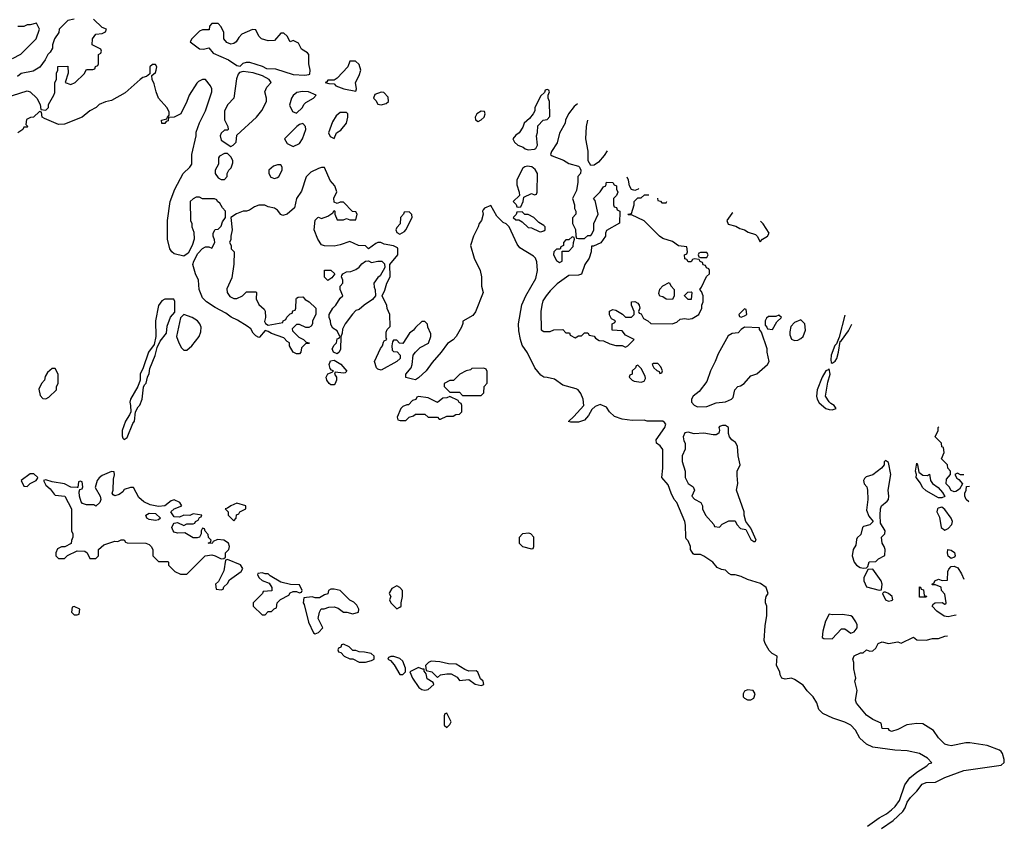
# Model space of a CAD drawing. Header units: inches. Extents: x 2710751 to 2829008, y 857003 to 965602.
# Tile 259 of 320: x 2761783 to 2768069, y 934550 to 939671. Entities that reach past the tile are written whole.
import ezdxf

# ---------------------------------------------------------------- set-up
doc = ezdxf.new("R2010")
doc.units = ezdxf.units.IN
doc.header["$MEASUREMENT"] = 0
doc.layers.add('C7963', color=7, linetype='Continuous')

msp = doc.modelspace()

# ---------------------------------------------------------------- linework, layer by layer
at = {"layer": 'C7963', "color": 2}
for points, elevation in [([(2761690, 939172), (2761830, 939218), (2761850.9, 939210.9), (2761892, 939170), (2761914, 939130), (2761918, 939098), (2761950, 939094), (2761966, 939110), (2761966, 939130), (2762002, 939190), (2762007.3, 939207.3), (2762008, 939270), (2762018, 939290), (2762018, 939330), (2762026, 939350), (2762027.3, 939372.7), (2762090, 939374), (2762092, 939330), (2762074, 939270), (2762110, 939258), (2762138, 939270), (2762194.6, 939325.4), (2762210, 939354), (2762250, 939354), (2762262, 939358), (2762267.3, 939372.7), (2762282, 939378), (2762286, 939390), (2762286, 939450), (2762302, 939458), (2762306, 939470), (2762302, 939482), (2762246, 939510), (2762248.7, 939550), (2762270, 939578), (2762310, 939582), (2762330, 939594), (2762338, 939610), (2762310, 939622), (2762254.7, 939674.7)], 10), ([(2762130, 939675.3), (2762090, 939666), (2762034, 939610), (2762032, 939590), (2762004.7, 939550), (2761992, 939510), (2761991.6, 939488.4), (2761976.9, 939463.1), (2761962, 939450), (2761945.4, 939414.6), (2761911.1, 939368.9), (2761870, 939342), (2761792.7, 939327.3), (2761770, 939308.7)], 10), ([(2761736.4, 939423.6), (2761790, 939452), (2761888, 939550), (2761908.7, 939610), (2761890, 939648), (2761850, 939638), (2761830, 939638), (2761810, 939628.7), (2761771.6, 939628.4)], 10), ([(2767195.1, 934524.9), (2767270, 934579.5), (2767316.4, 934603.6), (2767350, 934630.4), (2767371.6, 934650), (2767400.5, 934690), (2767434, 934790), (2767465.4, 934834.6), (2767510, 934870.6), (2767575.3, 934910), (2767590, 934924.7), (2767606, 934930), (2767578.6, 934958.6), (2767528, 934990), (2767450, 935006.6), (2767369.5, 935009.5), (2767230, 935029.4), (2767190, 935049.2), (2767146.3, 935086.3), (2767118.6, 935138.6), (2767088.7, 935170), (2767051.6, 935188.4), (2766973.6, 935213.6), (2766910, 935245.2), (2766886, 935270), (2766872.9, 935312.9), (2766848.7, 935350), (2766810, 935388.7), (2766785.2, 935425.2), (2766730, 935462), (2766710, 935468.7), (2766670, 935464), (2766648, 935470), (2766638, 935490), (2766635.3, 935510), (2766614, 935550), (2766618, 935610), (2766586.8, 935626.8), (2766567.2, 935647.2), (2766542, 935690), (2766535.3, 935710), (2766543.1, 935803.1), (2766554, 935870), (2766554, 935930), (2766544, 935950), (2766544, 935970), (2766549.3, 935990.7), (2766562, 936010), (2766548.9, 936048.9), (2766512.9, 936072.9), (2766430, 936099), (2766390, 936119), (2766350, 936129), (2766326, 936130), (2766310, 936138), (2766290, 936158), (2766263.1, 936163.1), (2766236.4, 936176.4), (2766208, 936210), (2766150, 936248.7), (2766130, 936258), (2766090, 936258), (2766082, 936262), (2766066, 936290), (2766066, 936310), (2766050, 936346), (2766038, 936358), (2766035.3, 936370), (2766034.6, 936445.4), (2766029, 936470), (2765979, 936590), (2765962, 936610), (2765942, 936650), (2765923.1, 936703.1), (2765882, 936750), (2765889.2, 936810), (2765888.9, 936928.9), (2765872.9, 936952.9), (2765848, 936970), (2765846, 936990), (2765902, 937070), (2765908, 937090), (2765900.4, 937100.4), (2765888.4, 937108.4), (2765790, 937109), (2765770, 937115.3), (2765693.6, 937113.6), (2765630, 937122), (2765580.2, 937140.2), (2765548, 937170), (2765530, 937198), (2765490, 937215.3), (2765456.9, 937203.1), (2765435.3, 937184.7), (2765415.3, 937144.7), (2765390, 937115.3), (2765350, 937104), (2765302, 937102), (2765287.3, 937107.3), (2765321.2, 937138.8), (2765384, 937210), (2765381.2, 937250), (2765366.3, 937286.3), (2765349.3, 937309.3), (2765336, 937316), (2765250, 937339), (2765196.5, 937376.5), (2765151.1, 937388.9), (2765129.2, 937389.2), (2765110, 937402), (2765072.7, 937450), (2765025.4, 937545.4), (2764990, 937594), (2764979.6, 937630), (2764970, 937686), (2764968, 937730), (2764989.1, 937850.9), (2765014, 937910), (2765079.3, 938020.7), (2765089.2, 938070), (2765085.6, 938125.6), (2765075.3, 938150), (2765062.7, 938162.7), (2764975.1, 938215.1), (2764958.6, 938238.6), (2764908.7, 938348.7), (2764888.4, 938368.4), (2764870, 938378), (2764830, 938418), (2764790, 938486), (2764750, 938468), (2764742, 938458), (2764738, 938450), (2764741, 938430), (2764731, 938390), (2764716, 938370), (2764711, 938350), (2764681, 938290), (2764661, 938230), (2764684, 938150), (2764722.8, 938070), (2764730.7, 938030), (2764731, 937970), (2764741, 937930), (2764693, 937807), (2764675.5, 937784.5), (2764612, 937748), (2764612, 937732), (2764604.7, 937710), (2764570, 937649), (2764550, 937629.2), (2764514.8, 937605.2), (2764474.8, 937550), (2764415.9, 937484.1), (2764378.8, 937430), (2764330, 937386), (2764310, 937374), (2764290, 937377.2), (2764249.1, 937389.1), (2764248, 937410), (2764282, 937450), (2764288.7, 937470), (2764295.3, 937530), (2764309.3, 937550.7), (2764340.2, 937579.8), (2764392.9, 937607.1), (2764408, 937650), (2764407.3, 937667.3), (2764388, 937710), (2764387.3, 937727.3), (2764370, 937746), (2764350, 937746), (2764310, 937708), (2764298, 937690), (2764271.3, 937670), (2764230, 937606), (2764207.3, 937607.3), (2764190, 937626), (2764170, 937626), (2764163.6, 937616.4), (2764158, 937590), (2764162, 937562), (2764170, 937554), (2764192.7, 937552.7), (2764212, 937530), (2764212, 937510), (2764190.9, 937489.1), (2764090, 937435.3), (2764070, 937442), (2764062, 937450), (2764048.7, 937490), (2764086, 937574), (2764099, 937590), (2764105.6, 937614.4), (2764110, 937622), (2764126, 937630), (2764122, 937642), (2764123.1, 937676.9), (2764130, 937694), (2764147.3, 937712.7), (2764146, 937790), (2764128.4, 937828.4), (2764127.3, 937847.3), (2764098, 937910), (2764114.6, 937945.4), (2764128, 937990), (2764148, 938030), (2764146, 938110), (2764198, 938170), (2764198, 938210), (2764195.3, 938215.3), (2764170, 938228), (2764110, 938239), (2764089.1, 938249.1), (2764070, 938249.2), (2764057.3, 938242.7), (2764010, 938208), (2763990, 938228), (2763946, 938230), (2763890, 938255.3), (2763830, 938234), (2763790, 938225.2), (2763730, 938229), (2763710, 938235.3), (2763686, 938270), (2763664, 938330), (2763668.9, 938391.1), (2763686, 938410), (2763690, 938412), (2763710, 938402), (2763750, 938418), (2763782, 938438), (2763790, 938454), (2763794, 938450), (2763794, 938430), (2763810, 938394), (2763850, 938394), (2763870, 938402), (2763890, 938394), (2763930, 938394), (2763938, 938430), (2763930, 938446), (2763907.3, 938447.3), (2763850, 938506), (2763830, 938506), (2763810, 938498), (2763790, 938506), (2763788.4, 938531.6), (2763807.3, 938572.7), (2763794, 938610), (2763766, 938646), (2763730, 938728), (2763710, 938728.7), (2763690, 938722), (2763642, 938698), (2763611.1, 938668.9), (2763582, 938578), (2763551.3, 938530), (2763538, 938470), (2763490, 938429.2), (2763462, 938422), (2763450, 938428), (2763430, 938455.3), (2763410, 938469), (2763370, 938478), (2763348.4, 938488.4), (2763310, 938488.7), (2763282, 938478), (2763250, 938455.3), (2763230, 938448.7), (2763210, 938448.7), (2763167.1, 938432.9), (2763132, 938408), (2763138.8, 938330), (2763131.3, 938290), (2763132, 938268), (2763122, 938250), (2763134, 938230), (2763134, 938210), (2763152, 938190), (2763151.1, 938111.1), (2763136.9, 938023.1), (2763106.4, 937953.6), (2763106.8, 937930), (2763124.9, 937904.9), (2763150, 937891.3), (2763168.4, 937891.6), (2763206, 937910), (2763230, 937934), (2763290, 937934), (2763294, 937930), (2763292, 937890), (2763310, 937854), (2763343.6, 937823.6), (2763351.1, 937811.1), (2763351.3, 937770), (2763345.4, 937745.4), (2763351.6, 937731.6), (2763370, 937722), (2763462, 937738), (2763466, 937750), (2763482, 937758), (2763488, 937772), (2763510, 937794), (2763522, 937798), (2763527.3, 937812.7), (2763542, 937818), (2763546, 937830), (2763547.3, 937887.3), (2763550, 937894), (2763560.4, 937899.6), (2763590, 937902), (2763605.4, 937885.4), (2763632, 937870), (2763674, 937830), (2763674, 937790), (2763652, 937750), (2763652, 937730), (2763643.6, 937716.4), (2763630, 937708), (2763610, 937708), (2763570, 937726), (2763550, 937726), (2763522, 937698), (2763525.4, 937685.4), (2763564.7, 937644.7), (2763594, 937630), (2763612.7, 937612.7), (2763634, 937610), (2763630, 937606), (2763610, 937606), (2763582, 937578), (2763578, 937550), (2763570, 937538), (2763550, 937538), (2763528.7, 937550), (2763506, 937590), (2763506, 937610), (2763490, 937618), (2763470, 937642), (2763390, 937669), (2763370, 937682), (2763350, 937688), (2763314, 937646), (2763310, 937644), (2763290, 937654), (2763274, 937670), (2763258, 937698), (2763236.2, 937716.2), (2763174, 937754), (2763132.5, 937772.5), (2763099.5, 937799.5), (2763030, 937835.1), (2762976, 937870), (2762950, 937897.2), (2762929.3, 937950), (2762924, 938010), (2762905.2, 938050), (2762888.7, 938110), (2762895.3, 938130), (2762920.2, 938179.8), (2762950, 938212), (2762970, 938222), (2762990, 938222), (2763010, 938214), (2763028, 938250), (2763027.3, 938267.3), (2763018, 938290), (2763018, 938310), (2763030, 938332), (2763050, 938334), (2763070, 938354), (2763078, 938382), (2763098, 938410), (2763098, 938450), (2763078, 938470), (2763060.4, 938500.4), (2763046, 938510), (2763042, 938522), (2763027.3, 938527.3), (2762950, 938528), (2762930, 938538), (2762910, 938538), (2762890, 938528), (2762872, 938510), (2762874, 938390), (2762882, 938370), (2762882, 938350), (2762895.3, 938315.3), (2762896, 938270), (2762884.7, 938230), (2762858.8, 938181.2), (2762830, 938162), (2762770, 938177.2), (2762754, 938190), (2762741.2, 938210), (2762726.6, 938270), (2762726.6, 938390), (2762743.7, 938510), (2762773.2, 938590), (2762826, 938690), (2762869.3, 938730.7), (2762882, 938750), (2762881.2, 938810), (2762909, 938930), (2762910, 938954), (2762930, 939014), (2762968.7, 939090), (2763009, 939210), (2763008.7, 939230), (2763002, 939250), (2762970, 939288.7), (2762950, 939289), (2762924, 939276), (2762914.4, 939265.6), (2762864.7, 939190), (2762850.7, 939149.3), (2762812, 939070), (2762770, 939048.7), (2762734, 939046), (2762730, 939026), (2762718, 939022), (2762710, 939008), (2762690, 939008), (2762688, 939030), (2762722, 939038), (2762726, 939050), (2762738, 939062), (2762736.4, 939083.6), (2762722, 939110), (2762669, 939170), (2762654, 939210), (2762642, 939262), (2762628, 939290), (2762626, 939314), (2762650, 939334), (2762655.3, 939350), (2762658, 939370), (2762650, 939386), (2762630, 939386), (2762614, 939370), (2762614, 939326), (2762591.6, 939308.4), (2762570, 939302), (2762552, 939290), (2762455.9, 939204.1), (2762370, 939155.3), (2762330, 939148), (2762291.1, 939128.9), (2762272, 939110), (2762231.1, 939088.9), (2762182, 939050), (2762070, 939004), (2762030, 939002), (2761940.4, 939040.4), (2761926, 939050), (2761922, 939082), (2761910, 939086), (2761871.6, 939048.4), (2761852.7, 939047.3), (2761825.4, 939034.6), (2761822, 939002), (2761834, 938990), (2761830, 938986), (2761810, 938986), (2761802, 938970), (2761770.5, 938949.5)], 10), ([(2765343.3, 939134.2), (2765323.5, 939116.5), (2765286.8, 939070), (2765266.8, 939030), (2765264.7, 939010), (2765230, 938946), (2765214.4, 938885.6), (2765178, 938830), (2765171.3, 938810), (2765182, 938802), (2765254.9, 938774.9), (2765290, 938753.4), (2765350, 938735.5), (2765357.3, 938730), (2765364.9, 938710), (2765362.8, 938690), (2765346, 938670), (2765346.4, 938633.6), (2765338.8, 938581.2), (2765311.3, 938530), (2765326, 938490), (2765326, 938466), (2765334, 938450), (2765334, 938430), (2765312.7, 938407.3), (2765312, 938370), (2765331.6, 938331.6), (2765332.7, 938292.7), (2765338, 938278), (2765350, 938274), (2765390, 938274), (2765410, 938294), (2765430, 938294), (2765436.4, 938303.6), (2765448, 938330), (2765448.9, 938371.1), (2765475.3, 938430), (2765456.4, 938516.4), (2765446, 938530), (2765490, 938572), (2765510, 938604.7), (2765526, 938610), (2765530, 938634), (2765570, 938632), (2765578, 938618), (2765594, 938610), (2765594, 938590), (2765602, 938570), (2765594, 938550), (2765574, 938530), (2765574, 938490), (2765578, 938478), (2765592.7, 938472.7), (2765598, 938458), (2765614, 938450), (2765612.7, 938372.7), (2765530, 938326), (2765522, 938310), (2765522, 938290), (2765493.7, 938246.3), (2765446, 938226), (2765434, 938226), (2765431.3, 938190), (2765418, 938150), (2765391.3, 938110), (2765370, 938048), (2765350, 938042), (2765290, 938038), (2765215.3, 937984.7), (2765170, 937942), (2765144.7, 937910), (2765123.5, 937876.5), (2765116, 937850), (2765111, 937810), (2765112.7, 937692.7), (2765130, 937682), (2765170, 937682), (2765192.7, 937692.7), (2765250, 937694), (2765270, 937674), (2765292.7, 937672.7), (2765298, 937658), (2765330, 937642), (2765350, 937654), (2765370, 937654), (2765390, 937674), (2765410, 937674), (2765418, 937658), (2765450, 937652), (2765459.6, 937639.6), (2765483.6, 937623.6), (2765510, 937622), (2765550, 937602), (2765590, 937592), (2765630, 937592), (2765650, 937582), (2765666, 937590), (2765706, 937630), (2765650, 937658), (2765630, 937686), (2765566, 937690), (2765566, 937730), (2765582, 937738), (2765586, 937750), (2765562, 937762), (2765548, 937788), (2765548.9, 937811.1), (2765570, 937822), (2765590, 937818), (2765631.1, 937791.1), (2765650, 937772), (2765690, 937774), (2765706, 937790), (2765706, 937810), (2765688, 937850), (2765688, 937870), (2765710, 937872), (2765730, 937862), (2765738, 937850), (2765742, 937830), (2765734, 937810), (2765738, 937798), (2765750, 937794), (2765765.4, 937765.4), (2765794, 937750), (2765812.7, 937732.7), (2765948.9, 937731.1), (2765978, 937742), (2766000.4, 937759.6), (2766030, 937764.7), (2766050, 937761), (2766076.5, 937763.5), (2766118, 937790), (2766138, 937830), (2766138, 937850), (2766146, 937870), (2766146, 937910), (2766136.4, 937936.4), (2766126, 937950), (2766136.4, 937963.6), (2766167.3, 938032.7), (2766186, 938050), (2766186, 938070), (2766182, 938082), (2766167.3, 938087.3), (2766162, 938102), (2766147.3, 938107.3), (2766142, 938122), (2766127.3, 938127.3), (2766122, 938142), (2766090, 938146), (2766078, 938142), (2766070, 938126), (2766050, 938126), (2766042, 938142), (2766030, 938146), (2766028.4, 938171.6), (2766042, 938178), (2766046, 938190), (2766042, 938222), (2765990, 938228), (2765950, 938255.3), (2765890, 938275.3), (2765868, 938290), (2765770, 938388.7), (2765690, 938426), (2765670, 938426), (2765666, 938430), (2765690, 938434), (2765706, 938490), (2765706, 938510), (2765730, 938534), (2765750, 938534), (2765772.7, 938552.7), (2765798.7, 938553.1)], 10), ([(2765532.7, 938835.3), (2765514.8, 938805.2), (2765477.3, 938762.7), (2765450, 938742.7), (2765430, 938741.2), (2765412, 938770), (2765412.7, 938832.7), (2765398, 938910), (2765402, 938990), (2765410, 939029)], 10), ([(2765736.3, 938594.9), (2765731.3, 938588.7), (2765710, 938582), (2765690, 938588), (2765677.2, 938610), (2765670, 938648), (2765660.4, 938665.5)], 10), ([(2765855, 938533.1), (2765854, 938530), (2765858, 938518), (2765874, 938514), (2765882, 938502), (2765910, 938502), (2765915.3, 938510), (2765914.7, 938510.9)], 10), ([(2766336.4, 938439.7), (2766330, 938435.3), (2766298, 938390), (2766307.1, 938367.1), (2766354.4, 938354.4), (2766379.8, 938339.8), (2766410, 938331), (2766434.8, 938314.8), (2766479.8, 938299.8), (2766492, 938290), (2766510, 938254), (2766526, 938270), (2766558, 938290), (2766568.7, 938310), (2766530, 938368.7), (2766512.2, 938385.9)], 10), ([(2767051.2, 937785), (2767015.2, 937644.8), (2766998, 937602), (2766987.7, 937592.3), (2766964.4, 937530), (2766960.9, 937500.9), (2766964.1, 937484.1), (2766970, 937478.8), (2766990, 937493), (2766999.7, 937510), (2767011, 937549), (2767021.6, 937618.4), (2767030, 937624), (2767075.2, 937684.8), (2767096.3, 937729)], 10), ([(2767811.8, 936766), (2767790, 936766), (2767770, 936778), (2767754, 936770), (2767765.4, 936745.4), (2767778, 936738), (2767802, 936710), (2767783.6, 936676.4), (2767759.6, 936660.4), (2767750, 936658), (2767730, 936666), (2767718, 936690), (2767698, 936710), (2767700.4, 936739.6), (2767726, 936770), (2767726, 936790), (2767708, 936810), (2767706, 936830), (2767668, 936870), (2767686, 936910), (2767682, 936942), (2767670, 936946), (2767668, 936970), (2767628, 937010), (2767646, 937050), (2767646, 937070), (2767651.3, 937072.6)], 6), ([(2767843.7, 936594.8), (2767826, 936610), (2767818, 936630), (2767818, 936650), (2767826, 936670), (2767827.3, 936692.7), (2767848, 936693.9)], 6), ([(2767710, 935860.7), (2767685.6, 935865.6), (2767638, 935898), (2767608, 935930), (2767616.4, 935943.6), (2767628.7, 935951.3), (2767672, 935952), (2767690, 935942), (2767696.4, 935943.6), (2767698, 935950), (2767690, 936006), (2767668.4, 936028.4), (2767666, 936050), (2767630, 936066), (2767610, 936066), (2767606, 936070), (2767622, 936078), (2767626, 936090), (2767650, 936102), (2767672.7, 936092.7), (2767706, 936094), (2767708, 936150), (2767714.8, 936165.2), (2767730, 936182.8), (2767750, 936184), (2767772.7, 936172.7), (2767795.9, 936135.9), (2767811.3, 936100.4)], 6), ([(2767761.9, 935872.6), (2767750, 935869.6), (2767710, 935860.7)], 6), ([(2767286, 934510), (2767359.2, 934560.8), (2767420.5, 934619.5), (2767437, 934643), (2767450, 934678), (2767470, 934708), (2767511.4, 934748.6), (2767545.7, 934794.3), (2767570, 934804.4), (2767630, 934805.5), (2767690, 934836.4), (2767810, 934880.3), (2768050, 934914.8), (2768069.1, 934930.9), (2768069.2, 934950), (2768057.2, 934990), (2768050, 935002), (2768038, 935010), (2767959.7, 935039.7), (2767850, 935057), (2767823.8, 935056.2), (2767730, 935037.2), (2767710, 935041.2), (2767690, 935049.2), (2767650, 935089.2), (2767616.2, 935136.2), (2767550, 935179.3), (2767510, 935180.9), (2767447.3, 935172.7), (2767390, 935142.7), (2767350, 935129.2), (2767336.4, 935136.4), (2767330, 935146), (2767290, 935148.7), (2767282, 935182), (2767230, 935206), (2767190, 935232.7), (2767126, 935310), (2767119, 935330), (2767129, 935390), (2767115.3, 935450), (2767122, 935470), (2767109.3, 935529.3), (2767108.7, 935570), (2767102, 935590), (2767110, 935611.3), (2767151.6, 935631.6), (2767168.4, 935631.6), (2767190, 935651.3), (2767210, 935642), (2767230, 935644.7), (2767250, 935662), (2767264, 935690), (2767290, 935700.7), (2767330, 935691), (2767390, 935702), (2767410, 935694), (2767490, 935731.3), (2767510, 935714), (2767570, 935712), (2767610, 935722), (2767650, 935722), (2767690, 935738), (2767705.9, 935739.6)], 6)]:
    msp.add_lwpolyline(points, dxfattribs=dict(at, elevation=elevation))
for points, elevation in [([(2763050, 939646), (2763010, 939646), (2762994, 939630), (2762992.7, 939607.3), (2762950, 939606), (2762930, 939598), (2762882, 939550), (2762871.3, 939530), (2762930, 939484.9), (2762956, 939484), (2762991.3, 939491.3), (2763018, 939458), (2763115.9, 939415.9), (2763170, 939378.8), (2763190, 939374.8), (2763210, 939393), (2763230, 939400.4), (2763250, 939400.3), (2763330, 939374), (2763359.2, 939359.2), (2763417.1, 939357.1), (2763530, 939322), (2763603.1, 939316.9), (2763630, 939322), (2763636.4, 939323.6), (2763638, 939350), (2763629, 939390), (2763628, 939450), (2763620.4, 939460.4), (2763583.1, 939483.1), (2763562, 939522), (2763530, 939538), (2763509, 939529), (2763490, 939566), (2763470, 939586), (2763450, 939586), (2763410, 939538), (2763370, 939535.3), (2763326, 939550), (2763310, 939566), (2763290, 939606), (2763270, 939608), (2763202, 939578), (2763182, 939558), (2763164.7, 939530), (2763150, 939519), (2763130, 939515.3), (2763104.7, 939524.7), (2763086, 939550), (2763086, 939590), (2763070, 939626)], 10), ([(2763927.3, 939407.3), (2763890, 939406), (2763878, 939370), (2763810, 939298), (2763790, 939286), (2763750, 939286), (2763744.7, 939275.3), (2763734, 939270), (2763756.4, 939263.6), (2763790, 939262), (2763802, 939250), (2763852, 939230), (2763930, 939214), (2763934, 939230), (2763928, 939270), (2763950, 939314), (2763962, 939350), (2763950, 939386)], 10), ([(2763210, 939341.2), (2763186.4, 939333.6), (2763176.9, 939323.1), (2763166.4, 939293.6), (2763151, 939170), (2763111.3, 939130), (2763091.3, 939090), (2763091.6, 939031.6), (2763112, 938990), (2763114, 938970), (2763110, 938966), (2763090, 938966), (2763070, 938946), (2763062, 938930), (2763070, 938902), (2763130, 938862), (2763146, 938870), (2763166, 938890), (2763170, 938934), (2763295.3, 939050), (2763328.9, 939091.1), (2763359, 939150), (2763359, 939170), (2763348.7, 939210), (2763360.2, 939239.8), (2763388, 939270), (2763375.3, 939290), (2763333, 939313), (2763273, 939333)], 10), ([(2765150, 939226), (2765138, 939222), (2765132.7, 939207.3), (2765110, 939186), (2765072, 939110), (2765072, 939090), (2765062, 939070), (2765038.8, 939041.2), (2765004.7, 939010), (2764995.3, 938984.7), (2764971.3, 938950), (2764950, 938935.3), (2764931.3, 938910), (2764941, 938890), (2764962.8, 938870), (2764997.3, 938857.3), (2765010, 938847.3), (2765030, 938840.7), (2765070, 938846), (2765078, 938850), (2765088.7, 938870), (2765082, 938930), (2765088.4, 938951.6), (2765090, 938994), (2765126, 939030), (2765150, 939034), (2765167.3, 939052.7), (2765166, 939150), (2765158, 939170), (2765158, 939190), (2765166, 939210), (2765162, 939222)], 10), ([(2763587.7, 939212.3), (2763552.7, 939207.3), (2763530, 939188), (2763518, 939170), (2763506.4, 939126.4), (2763525.4, 939085.4), (2763550, 939074), (2763588, 939110), (2763598, 939130), (2763610, 939142), (2763658, 939170), (2763675.3, 939190), (2763626, 939210)], 10), ([(2764090, 939208), (2764050, 939194), (2764041, 939170), (2764055.9, 939155.9), (2764070, 939131.3), (2764090, 939127.3), (2764123.1, 939136.9), (2764138, 939150), (2764136.4, 939176.4), (2764107.3, 939207.3)], 10), ([(2763870, 939078), (2763830, 939078), (2763802.8, 939057.2), (2763779.8, 939020.2), (2763754, 938950), (2763765.4, 938925.4), (2763790, 938914), (2763806, 938950), (2763832.9, 938967.1), (2763868.7, 939010), (2763878, 939050), (2763878, 939070)], 10), ([(2764730, 939088), (2764702, 939070), (2764692, 939050), (2764692.7, 939032.7), (2764710, 939022), (2764730, 939032), (2764748, 939050), (2764755.3, 939070), (2764750, 939086)], 10), ([(2763590, 939008), (2763570, 939002), (2763552, 938990), (2763474, 938910), (2763490, 938882), (2763530, 938862), (2763570, 938882), (2763588.7, 938910), (2763609, 938970), (2763608.7, 938988.7)], 10), ([(2763110, 938818), (2763090, 938818), (2763059.6, 938800.4), (2763052, 938790), (2763052, 938750), (2763032, 938710), (2763032, 938690), (2763050, 938662), (2763070, 938652), (2763090, 938652), (2763108, 938670), (2763108, 938690), (2763118, 938710), (2763133.6, 938726.4), (2763143.1, 938756.9), (2763144, 938770), (2763133.6, 938793.6)], 10), ([(2763450, 938746), (2763430, 938746), (2763403.6, 938736.4), (2763374, 938710), (2763374, 938690), (2763385.4, 938665.4), (2763410, 938658), (2763430, 938664.7), (2763438, 938670), (2763458, 938710), (2763458, 938730)], 10), ([(2765023.5, 938736.5), (2765007.1, 938732.9), (2764995.3, 938724.7), (2764958, 938650), (2764956.9, 938616.9), (2764972, 938570), (2764974, 938550), (2764934, 938510), (2764952.7, 938492.7), (2764958, 938478), (2764970, 938474), (2764982, 938478), (2764998, 938510), (2765002, 938538), (2765050, 938562), (2765070, 938554), (2765082, 938558), (2765086, 938570), (2765088, 938690), (2765074.6, 938714.6), (2765052.5, 938732.5)], 10), ([(2764270, 938446), (2764238, 938442), (2764234, 938430), (2764214, 938410), (2764211.6, 938368.4), (2764190, 938346), (2764184.7, 938330), (2764190, 938314), (2764210, 938302), (2764240.4, 938319.6), (2764248, 938330), (2764288, 938410), (2764287.3, 938427.3)], 10), ([(2764990, 938446), (2764958, 938442), (2764952.7, 938427.3), (2764934, 938410), (2764950, 938394), (2764970, 938394), (2764990, 938382), (2765030, 938344.7), (2765050, 938342), (2765099.6, 938319.6), (2765110, 938318), (2765130, 938324.7), (2765138, 938330), (2765138, 938350), (2765130, 938358), (2765096.4, 938376.4), (2765066, 938410), (2765030, 938428), (2765008, 938428)], 10), ([(2765310, 938286), (2765290, 938266), (2765270, 938266), (2765254, 938250), (2765254, 938230), (2765238, 938222), (2765234, 938206), (2765210, 938206), (2765194, 938190), (2765192, 938170), (2765210, 938134), (2765230, 938122), (2765246, 938130), (2765246, 938194), (2765290, 938194), (2765316.4, 938223.6), (2765318, 938250), (2765326, 938270), (2765322, 938282)], 10), ([(2766170, 938186), (2766130, 938186), (2766118, 938182), (2766114, 938170), (2766118, 938158), (2766130, 938154), (2766170, 938154), (2766178, 938170)], 10), ([(2764030, 938122), (2764070, 938131.3), (2764094, 938130), (2764112.7, 938112.7), (2764114, 938090), (2764083.6, 938036.4), (2764070, 938026), (2764044.7, 937990), (2764045.4, 937965.4), (2764052.7, 937947.3), (2764054, 937910), (2764035.3, 937884.7), (2763982, 937850), (2763950, 937822), (2763930, 937815.3), (2763907.5, 937792.5), (2763862, 937730), (2763843.6, 937696.4), (2763842, 937670), (2763832.7, 937647.3), (2763831, 937569), (2763822, 937550), (2763810, 937538), (2763786, 937550), (2763778, 937570), (2763790, 937594), (2763806, 937610), (2763810, 937634), (2763822, 937638), (2763826, 937650), (2763810, 937686), (2763782, 937702), (2763770, 937726), (2763768, 937750), (2763758, 937770), (2763758, 937790), (2763782, 937830), (2763802, 937850), (2763830, 937894), (2763846, 937910), (2763828, 937950), (2763828, 937970), (2763846, 937990), (2763846, 938010), (2763838, 938030), (2763840.4, 938039.6), (2763846, 938050), (2763870, 938062), (2763896.4, 938063.6), (2763930, 938078), (2763950, 938091.3), (2763966.8, 938113.2), (2763990, 938131.3), (2764010, 938132)], 10), ([(2763750, 938008), (2763728.4, 938028.4), (2763730, 938072), (2763770, 938072), (2763794, 938050), (2763776.9, 938023.1)], 10), ([(2765950, 937886), (2765910, 937888), (2765890, 937902), (2765870, 937908), (2765863.1, 937923.1), (2765869.3, 937950.7), (2765890, 937972), (2765930, 937994), (2765942, 937970), (2765962, 937950), (2765962, 937910)], 10), ([(2766050, 937886), (2766028.4, 937908.4), (2766028.4, 937911.6), (2766048.4, 937931.6), (2766070, 937934), (2766074, 937930), (2766070, 937886)], 10), ([(2762768, 937888), (2762710, 937888), (2762690, 937878), (2762670, 937848), (2762651, 937750), (2762651.3, 937650), (2762642, 937598), (2762604.7, 937550), (2762572, 937450), (2762552, 937410), (2762552, 937370), (2762538, 937330), (2762491.3, 937250), (2762486, 937230), (2762491.3, 937210), (2762491.6, 937168.4), (2762484.7, 937150), (2762458, 937110), (2762438, 937050), (2762436.9, 937016.9), (2762442, 937002), (2762450, 936992), (2762470, 937004.7), (2762504.5, 937095.5), (2762515.1, 937110), (2762522, 937170), (2762538.4, 937201.6), (2762550, 937211.3), (2762565.2, 937250), (2762574.2, 937325.8), (2762579, 937341), (2762590, 937352), (2762599, 937390), (2762610, 937414), (2762614.5, 937445.5), (2762648, 937528), (2762660.2, 937579.8), (2762679.3, 937620.7), (2762721.2, 937670), (2762725.4, 937714.6), (2762746.3, 937773.7), (2762774.5, 937805.5), (2762774, 937874)], 14), ([(2762830, 937789), (2762810.7, 937769.3), (2762784.7, 937650), (2762798, 937610), (2762816.9, 937576.9), (2762830, 937562), (2762850, 937562), (2762882, 937590), (2762928.7, 937650), (2762940.4, 937679.6), (2762942, 937710), (2762934, 937730), (2762919, 937750), (2762884, 937770)], 14), ([(2766410, 937826), (2766374, 937790), (2766378, 937778), (2766390, 937774), (2766410, 937782), (2766426, 937790), (2766422, 937822)], 10), ([(2766630, 937786), (2766610, 937778), (2766563.6, 937776.4), (2766550, 937766), (2766542, 937750), (2766542, 937722), (2766554, 937710), (2766558, 937698), (2766590, 937694), (2766616.4, 937743.6), (2766646, 937770)], 10), ([(2766770, 937755.3), (2766730, 937738), (2766706, 937714), (2766699.6, 937680.4), (2766699.6, 937659.6), (2766711.6, 937631.6), (2766730, 937624.7), (2766750, 937626), (2766770, 937636), (2766784, 937650), (2766799, 937690), (2766795.3, 937730)], 10), ([(2766410, 937708.7), (2766390, 937695.3), (2766370, 937674), (2766331, 937669), (2766306, 937654), (2766241.3, 937538.7), (2766224, 937490), (2766193.4, 937430), (2766170, 937362), (2766121.4, 937298.6), (2766082, 937270), (2766071.3, 937250), (2766071.3, 937230), (2766090, 937211.3), (2766110, 937201), (2766170, 937202.8), (2766230, 937226), (2766290, 937232), (2766328, 937250), (2766339, 937261), (2766348.7, 937310), (2766368.7, 937330), (2766385.2, 937334.8), (2766409.3, 937350.7), (2766450, 937398), (2766490, 937411.3), (2766558, 937470), (2766568, 937490), (2766555.3, 937550), (2766555.3, 937570), (2766518, 937678), (2766506, 937694), (2766506, 937706)], 10), ([(2763850, 937415.3), (2763798, 937422), (2763792, 937410), (2763804.7, 937390), (2763804.7, 937370), (2763798, 937350), (2763790, 937342), (2763770, 937342), (2763758, 937350), (2763744, 937370), (2763739, 937390), (2763749.3, 937410.7), (2763778, 937422), (2763786, 937430), (2763774, 937434), (2763764.7, 937444.7), (2763759, 937470), (2763766.6, 937493.4), (2763790, 937498.8), (2763833.4, 937473.4), (2763872, 937428), (2763862, 937418)], 10), ([(2765730, 937466), (2765718, 937462), (2765714, 937450), (2765694, 937430), (2765694, 937410), (2765678, 937402), (2765674, 937390), (2765694, 937370), (2765705.4, 937365.4), (2765750, 937358), (2765770, 937364.7), (2765778, 937382), (2765776.5, 937396.5), (2765750, 937446)], 10), ([(2765830, 937478), (2765822, 937470), (2765832, 937450), (2765850, 937432), (2765865.4, 937425.4), (2765870, 937414), (2765882, 937418), (2765886, 937430), (2765876.4, 937456.4), (2765856.4, 937476.4)], 10), ([(2762010, 937446), (2761990, 937446), (2761959.6, 937420.4), (2761945.4, 937394.6), (2761942, 937370), (2761922, 937350), (2761905.4, 937314.6), (2761912.7, 937272.7), (2761930, 937254), (2761950, 937252), (2761970, 937262), (2762018, 937310), (2762018, 937330), (2762028, 937350), (2762028.4, 937408.4)], 14), ([(2764747.3, 937447.3), (2764670, 937446), (2764662, 937438), (2764634, 937430), (2764594, 937410), (2764551.6, 937368.4), (2764530, 937368), (2764494, 937350), (2764494, 937330), (2764530, 937294), (2764590, 937294), (2764610, 937274), (2764730, 937274), (2764746, 937290), (2764748.4, 937331.6), (2764767.3, 937352.7), (2764767.3, 937427.3), (2764762, 937442)], 14), ([(2766950, 937444), (2766943.8, 937436.2), (2766930, 937431.6), (2766906, 937390), (2766873.8, 937310), (2766869.2, 937270), (2766873.6, 937250), (2766886.3, 937226.3), (2766930, 937190.6), (2766950, 937183.1), (2766970, 937182), (2766990, 937188.5), (2766995.3, 937190), (2766984, 937210), (2766961.1, 937221.1), (2766950, 937232), (2766928.2, 937270), (2766942, 937358), (2766956.4, 937410)], 10), ([(2764530, 937266), (2764510, 937258), (2764483.6, 937256.4), (2764450, 937228), (2764390, 937258), (2764330, 937266), (2764318, 937262), (2764312.7, 937247.3), (2764290, 937242), (2764265.4, 937214.6), (2764254.6, 937214.6), (2764230, 937204), (2764216, 937190), (2764194, 937134), (2764198, 937118), (2764212.7, 937112.7), (2764247.3, 937112.7), (2764270, 937134), (2764296.4, 937143.6), (2764310, 937154), (2764370, 937154), (2764390, 937134), (2764450, 937134), (2764462, 937122), (2764470, 937122), (2764510, 937142), (2764550, 937142), (2764568.4, 937151.6), (2764590, 937154), (2764606, 937170), (2764606, 937210), (2764602, 937222), (2764588, 937228), (2764582, 937242)], 14), ([(2766290, 937082), (2766270, 937082), (2766250, 937075.3), (2766246, 937070), (2766251.3, 937051.3), (2766246.4, 937033.6), (2766230, 937022.7), (2766210, 937022), (2766150, 937032.7), (2766089, 937029), (2766050, 937039), (2766030, 937035.3), (2766018, 937010), (2766023.6, 936983.6), (2766032, 936970), (2766031.6, 936931.6), (2766011.6, 936888.4), (2766011.6, 936851.6), (2766031.3, 936790), (2766032, 936750), (2766051.6, 936711.6), (2766082, 936690), (2766091.3, 936670), (2766074, 936630), (2766091.6, 936611.6), (2766131.3, 936590), (2766142, 936570), (2766142, 936550), (2766162, 936510), (2766214, 936450), (2766218, 936438), (2766250, 936434), (2766267.3, 936452.7), (2766310, 936474), (2766350, 936474), (2766362, 936450), (2766385.4, 936425.4), (2766418, 936418), (2766450, 936354), (2766470, 936342), (2766478, 936342), (2766486, 936350), (2766450, 936426), (2766418, 936470), (2766408, 936510), (2766408, 936530), (2766359, 936670), (2766368.9, 936711.1), (2766362.7, 936762.7), (2766364, 936790), (2766382, 936830), (2766369.3, 936889.3), (2766365.2, 936950), (2766353.2, 936973.2), (2766329, 936990), (2766315.3, 937010), (2766308.9, 937031.1), (2766308, 937070)], 10), ([(2767310, 936858), (2767302, 936850), (2767302, 936830), (2767286, 936810), (2767230, 936766), (2767186.4, 936753.6), (2767176, 936744), (2767171, 936730), (2767174.8, 936710), (2767190.8, 936690), (2767194.8, 936670), (2767198, 936610), (2767190, 936542), (2767203.4, 936503.4), (2767231.3, 936470), (2767210, 936448.7), (2767170, 936437.2), (2767164.9, 936430), (2767154, 936386), (2767130, 936364), (2767126, 936354), (2767120.9, 936319.1), (2767105.3, 936290), (2767097.3, 936250), (2767111.3, 936210), (2767124.7, 936190), (2767150, 936176), (2767170, 936171.3), (2767190, 936174), (2767198, 936182), (2767207.3, 936212.7), (2767250, 936214), (2767266, 936230), (2767307.3, 936252.7), (2767308, 936290), (2767302, 936310), (2767288.7, 936330), (2767286, 936370), (2767306, 936390), (2767308, 936410), (2767279, 936459), (2767276, 936510), (2767279.3, 936550), (2767286, 936570), (2767321.5, 936598.5), (2767329.5, 936610.5), (2767332, 936630), (2767327.3, 936670), (2767345.2, 936770), (2767330, 936846)], 10), ([(2767578, 936762), (2767591.1, 936771.1), (2767598, 936730), (2767610, 936712), (2767646.8, 936686.8), (2767675.3, 936655.3), (2767690, 936629.2), (2767670, 936619.3), (2767650, 936620.9), (2767570, 936664.5), (2767546.9, 936686.9), (2767533.8, 936713.8), (2767507.3, 936750), (2767509.3, 936769.3), (2767502, 936790), (2767510, 936842), (2767516, 936830), (2767523.6, 936783.6), (2767550, 936764.7)], 6), ([(2761850, 936774), (2761792, 936730), (2761810, 936694), (2761830, 936692), (2761849.2, 936710.8), (2761888.7, 936730), (2761896.4, 936743.6), (2761898, 936750), (2761873.2, 936773.2)], 14), ([(2762370, 936788), (2762310, 936762), (2762290, 936748), (2762278, 936730), (2762265.4, 936685.4), (2762296, 936630), (2762302, 936610), (2762294, 936590), (2762270, 936568), (2762255.3, 936575.3), (2762210, 936575.3), (2762184, 936584), (2762174.6, 936594.6), (2762164, 936630), (2762162, 936658), (2762166, 936674), (2762182, 936678), (2762186, 936690), (2762182, 936722), (2762170, 936726), (2762158, 936722), (2762154, 936686), (2762150, 936686), (2762109.1, 936689.1), (2762069, 936709), (2761990, 936722), (2761950, 936735.3), (2761934, 936730), (2761950, 936702), (2761978, 936678), (2762002.8, 936642.8), (2762010, 936638), (2762070.7, 936630.7), (2762114, 936550), (2762114, 936410), (2762122, 936390), (2762122, 936370), (2762112.7, 936347.3), (2762111.6, 936328.4), (2762071.6, 936308.4), (2762050, 936308), (2762025.4, 936294.6), (2762014, 936270), (2762014, 936250), (2762030, 936234), (2762070, 936234), (2762088.4, 936251.6), (2762150, 936282), (2762199.6, 936279.6), (2762214, 936270), (2762230, 936234), (2762270, 936234), (2762286, 936250), (2762286, 936290), (2762320.2, 936319.8), (2762390, 936344.7), (2762410, 936342), (2762430, 936352), (2762450, 936352), (2762458, 936338), (2762470, 936334), (2762588.4, 936331.6), (2762610, 936322), (2762622, 936310), (2762632, 936290), (2762634, 936250), (2762670, 936214), (2762730, 936214), (2762734, 936210), (2762734, 936190), (2762774, 936150), (2762810, 936134), (2762850, 936134), (2762968, 936250), (2763010, 936256), (2763030.9, 936250.9), (2763070, 936232), (2763087.3, 936232.7), (2763098, 936242), (2763098, 936270), (2763118, 936290), (2763122, 936310), (2763115.3, 936330), (2763086, 936350), (2763045.4, 936354.6), (2763018, 936342), (2763011.6, 936328.4), (2762986, 936330), (2763002, 936338), (2763006, 936350), (2762988, 936368), (2762987.3, 936387.3), (2762967.3, 936407.3), (2762962, 936422), (2762950, 936426), (2762942, 936410), (2762942, 936390), (2762931.3, 936368.7), (2762916, 936364), (2762890, 936364), (2762837.2, 936397.2), (2762790, 936395.3), (2762770, 936402), (2762762, 936410), (2762755.3, 936430), (2762762, 936450), (2762770, 936458), (2762790, 936462), (2762830, 936444.7), (2762850, 936454), (2762890, 936454), (2762902, 936458), (2762906, 936470), (2762922, 936478), (2762930, 936494), (2762942, 936498), (2762946, 936510), (2762890, 936519), (2762870, 936508), (2762830, 936508.7), (2762803.6, 936496.4), (2762770, 936498), (2762748, 936530), (2762768.9, 936551.1), (2762818, 936570), (2762806, 936590), (2762770, 936608), (2762750, 936602), (2762710, 936568.7), (2762670, 936565.2), (2762616.5, 936576.5), (2762574.6, 936594.6), (2762543.1, 936623.1), (2762510, 936686), (2762490, 936686), (2762450, 936674), (2762441.4, 936658.6), (2762418.8, 936641.2), (2762390, 936633.2), (2762379, 936639), (2762373.2, 936650), (2762379.5, 936670), (2762381.5, 936738.5), (2762388, 936768), (2762386, 936786)], 14), ([(2763170, 936586), (2763130, 936568.7), (2763110, 936554), (2763094, 936550), (2763114, 936530), (2763114, 936510), (2763150, 936474), (2763166, 936490), (2763168, 936512), (2763182, 936518), (2763188.4, 936531.6), (2763226, 936550), (2763226, 936570)], 14), ([(2762650, 936476), (2762610, 936482.7), (2762595.3, 936490), (2762588.7, 936510), (2762610, 936522.8), (2762650, 936520.7), (2762681, 936490), (2762670, 936479)], 14), ([(2767670, 936559.7), (2767646.6, 936553.4), (2767642, 936550), (2767638, 936530), (2767656, 936496), (2767667, 936430), (2767690, 936414.3), (2767710, 936425.3), (2767733.7, 936450), (2767739.2, 936470), (2767730.9, 936490), (2767690, 936546.6)], 10), ([(2765034.6, 936394.6), (2764994, 936390), (2764972.7, 936367.3), (2764972, 936330), (2764994, 936310), (2765050, 936294), (2765062, 936298), (2765066, 936310), (2765066, 936370), (2765046, 936390)], 14), ([(2767730, 936234), (2767710, 936248.7), (2767706.6, 936270), (2767709.4, 936290.6), (2767730, 936286), (2767750.7, 936270.7), (2767754.8, 936250), (2767750, 936242)], 6), ([(2763110, 936226), (2763098, 936222), (2763085.4, 936154.6), (2763052.7, 936087.3), (2763034, 936070), (2763038, 936038), (2763070, 936034), (2763082, 936038), (2763087.3, 936052.7), (2763110, 936074), (2763123.1, 936096.9), (2763198, 936150), (2763208, 936170), (2763193.6, 936193.6)], 14), ([(2763330, 936142), (2763303.6, 936136.4), (2763302, 936130), (2763312, 936110), (2763330, 936092), (2763374.8, 936074.8), (2763392.7, 936047.3), (2763392.7, 936027.3), (2763338, 936022), (2763334, 936010), (2763274, 935950), (2763274, 935930), (2763330, 935874), (2763350, 935874), (2763370, 935894), (2763390, 935894), (2763407.3, 935912.7), (2763422, 935918), (2763426, 935950), (2763448.4, 935971.6), (2763500.4, 935999.6), (2763510, 936014), (2763530, 936022), (2763550, 936022), (2763570, 936014), (2763582, 936018), (2763586, 936030), (2763570, 936066), (2763512.7, 936067.3), (2763450, 936082), (2763382.7, 936122.7), (2763370, 936135.3), (2763350, 936135.3)], 14), ([(2767230, 936166), (2767198, 936162), (2767171.3, 936110), (2767171.3, 936090), (2767190, 936052), (2767270, 936032), (2767286, 936034), (2767289, 936070), (2767284, 936090)], 10), ([(2763790, 936038), (2763770, 936038), (2763754, 936030), (2763750, 936008), (2763730, 936002), (2763696.9, 935983.1), (2763670, 935982), (2763650, 935988), (2763598, 935982), (2763592, 935950), (2763598.8, 935938.8), (2763627.1, 935827.1), (2763659.6, 935759.6), (2763670, 935752), (2763690, 935762), (2763718, 935790), (2763688.7, 935850), (2763698, 935890), (2763708.7, 935911.3), (2763727.3, 935912.7), (2763756.4, 935923.6), (2763790, 935924.7), (2763815.3, 935915.3), (2763850, 935891.3), (2763870.9, 935890.9), (2763910, 935881), (2763946, 935890), (2763948, 935910), (2763934.6, 935934.6), (2763915.3, 935955.3), (2763890, 935968), (2763830, 936028)], 14), ([(2764190, 936058), (2764158, 936042), (2764143.6, 936016.4), (2764142, 936010), (2764152, 935990), (2764144.7, 935970), (2764152, 935950), (2764190, 935912), (2764210, 935922), (2764218, 935930), (2764218, 935950), (2764228, 935990), (2764228, 936030), (2764210, 936048)], 14), ([(2767310, 936019), (2767301, 936019), (2767292, 936010), (2767311.3, 935970), (2767330, 935960.7), (2767350, 935966), (2767358, 935970), (2767354, 935990), (2767330, 936009)], 10), ([(2767570, 935986), (2767527.3, 935987.3), (2767527.3, 936052.7), (2767534, 936050), (2767538, 936038), (2767552.7, 936032.7), (2767558, 935998), (2767572, 935992)], 6), ([(2762130, 935926), (2762118, 935922), (2762114, 935890), (2762130, 935874), (2762150, 935874), (2762162, 935878), (2762166, 935910)], 14), ([(2766950, 935877.2), (2766926.6, 935833.4), (2766910.8, 935770), (2766907.3, 935730), (2766916.4, 935723.6), (2766970, 935721), (2767030, 935783.8), (2767050, 935783.8), (2767090, 935756.3), (2767110, 935764.9), (2767129.3, 935790), (2767129.2, 935809.2), (2767122, 935830), (2767100.4, 935860.4), (2767090, 935868), (2767036.5, 935876.5), (2766970, 935874)], 10), ([(2763850, 935686), (2763838, 935682), (2763832.7, 935667.3), (2763818, 935662), (2763814, 935650), (2763818, 935638), (2763832.7, 935632.7), (2763854, 935610), (2763890, 935594), (2763910, 935594), (2763950, 935572), (2763990, 935572), (2764030, 935582), (2764046, 935590), (2764046, 935610), (2764027.3, 935627.3), (2763983.6, 935636.4), (2763950, 935638), (2763930, 935646), (2763910, 935646), (2763886, 935670)], 14), ([(2764172.7, 935607.3), (2764152.7, 935607.3), (2764138, 935602), (2764134, 935590), (2764150, 935582), (2764174.8, 935554.8), (2764210, 935494), (2764230, 935494), (2764246, 935510), (2764246, 935534), (2764230, 935578), (2764210, 935595.3)], 14), ([(2764410, 935578), (2764394, 935570), (2764374, 935550), (2764378, 935518), (2764414, 935510), (2764450, 935474), (2764468.9, 935491.1), (2764510, 935498), (2764536.9, 935496.9), (2764576.9, 935476.9), (2764590, 935454), (2764650, 935462), (2764690, 935432), (2764730, 935422), (2764746, 935430), (2764742, 935450), (2764725.6, 935465.6), (2764708.4, 935508.4), (2764696.4, 935516.4), (2764650, 935515.3), (2764624.7, 935524.7), (2764570, 935559), (2764520.2, 935560.2), (2764465.4, 935574.6)], 14), ([(2764330, 935538), (2764274, 935510), (2764291.3, 935470), (2764332, 935410), (2764350, 935398), (2764370, 935392), (2764390, 935398), (2764426, 935430), (2764422, 935442), (2764384.7, 935464.7), (2764378, 935498), (2764366, 935514), (2764366, 935526), (2764354, 935526)], 14), ([(2766430, 935395.3), (2766410, 935386), (2766402, 935370), (2766402, 935350), (2766410, 935342), (2766430, 935332), (2766450, 935332), (2766470, 935342), (2766478, 935370), (2766466, 935390)], 14), ([(2764510, 935246), (2764498, 935242), (2764494, 935230), (2764494, 935170), (2764510, 935154), (2764530, 935174), (2764538, 935190)], 14)]:
    msp.add_lwpolyline(points, close=True, dxfattribs=dict(at, elevation=elevation))

doc.saveas('drawing.dxf')
